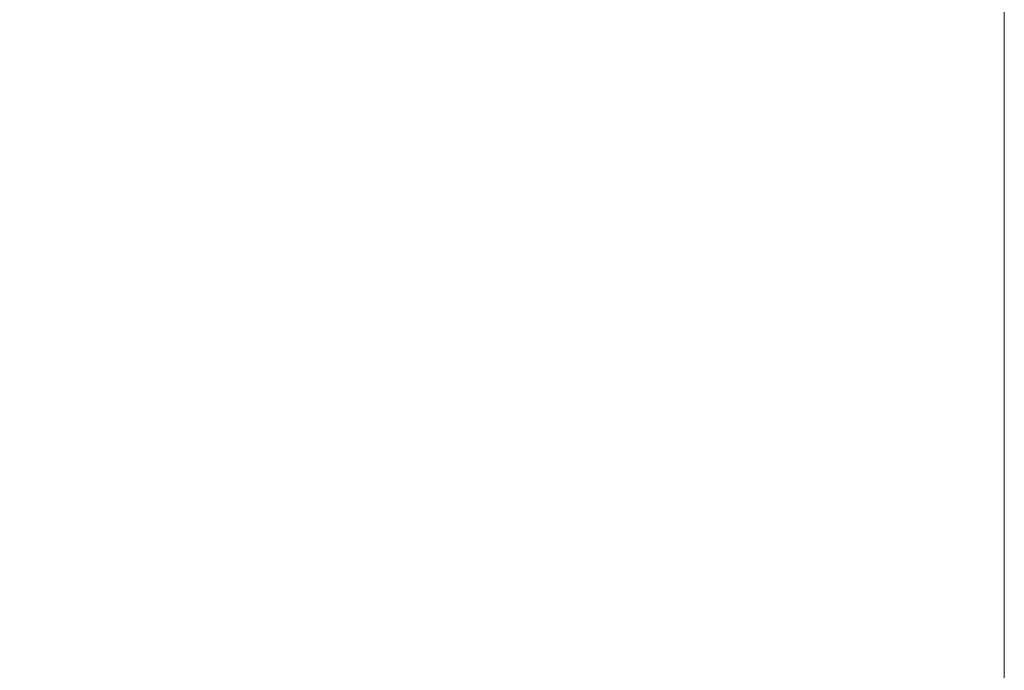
# Model space of a CAD drawing. Header units: millimetres. Extents: x 0 to 594, y 0 to 420.
# Tile 374 of 420: x 300.07 to 305.85, y 371.53 to 375.34. Entities that reach past the tile are written whole.
import ezdxf

# ---------------------------------------------------------------- set-up
doc = ezdxf.new("R2010")
doc.units = ezdxf.units.MM
doc.layers.add('1', color=7, linetype='Continuous', true_color=0xffffff)
doc.styles.add('Arial Unicode MS', font='txt')
doc.dimstyles.get("Standard").update_dxf_attribs({"dimtxt": 0.18, "dimasz": 0.18, "dimexe": 0.18, "dimexo": 0.0625, "dimgap": 0.09, "dimtad": 0, "dimtih": 1, "dimtoh": 1, "dimdec": 4, "dimzin": 0, "dimdsep": 46, "dimtxsty": 'Standard', "dimcen": 0.09, "dimadec": 0, "dimazin": 0, "dimtfac": 1, "dimtdec": 4, "dimtofl": 0, "dimtmove": 0, "dimatfit": 3, "dimfxl": 0, "dimtolj": 1, "dimtzin": 0, "dimarcsym": 0})

# ---------------------------------------------------------------- blocks, each defined once
blk = doc.blocks.new('_U0')
at = {"layer": '1', "color": 18, "lineweight": 13}
for p, q in [((147.6569, 304.1723), (147.6569, 390.192)), ((305.8469, 301.3923), (305.8469, 390.192)), ((147.6569, 388.192), (198.8518, 388.192)), ((305.8469, 388.192), (254.6521, 388.192))]:
    blk.add_line(p, q, dxfattribs=at)
at = {"layer": '1', "color": 18}
for points in [[(147.6569, 388.192), (151.1569, 389.1299), (151.1569, 387.2542)], [(305.8469, 388.192), (302.3469, 387.2542), (302.3469, 389.1299)]]:
    blk.add_solid(points, dxfattribs=at)
at = {"layer": '1', "color": 18, "linetype": 'Continuous', "lineweight": 13, "char_height": 3.5, "attachment_point": 7, "line_spacing_factor": 1.047437, "style": 'Arial Unicode MS'}
for s, insert in [('\\fArial Unicode MS|b0|i0;\\W1.0000;3.16', (200.5373, 385.5562)), ('\\fArial Unicode MS|b0|i0;\\W1.0000;LIFT POINT SPAN', (213.2036, 385.5562))]:
    blk.add_mtext(s, dxfattribs=dict(at, insert=insert))

msp = doc.modelspace()

# ---------------------------------------------------------------- dimensions: what is measured, and where the dimension line sits
at = {"layer": '1', "color": 18, "linetype": 'Continuous', "lineweight": 13}
dim = msp.add_linear_dim(base=(305.8469, 388.192), p1=(147.6569, 304.1723), p2=(305.8469, 301.3923), text=' <> \\fArial Unicode MS|b0|i0;\\C18;{\\H1.00x;\\fArial Unicode MS|b0|i0;LIFT POINT SPAN\\fArial Unicode MS|b0|i0;}\\C18;', dimstyle='Standard', override={"dimtxt": 3.5, "dimasz": 3.5, "dimexe": 2, "dimexo": 0, "dimgap": 1.5, "dimtih": 1, "dimtoh": 1, "dimdec": 2, "dimlfac": 0.02, "dimdsep": 46, "dimlunit": 2, "dimtxsty": 'Arial Unicode MS', "dimsah": 1, "dimse1": 0, "dimse2": 0, "dimsd1": 0, "dimsd2": 0, "dimclrd": 18, "dimclre": 18, "dimclrt": 18, "dimtol": 0, "dimtm": -0.1, "dimtfac": 1, "dimtdec": 2, "dimtofl": 1, "dimtmove": 0, "dimlwd": 13, "dimlwe": 13}, dxfattribs=at)
dim.commit()
dim.dimension.update_dxf_attribs({"geometry": '_U0', "text_midpoint": (226.7519, 388.192), "dimtype": 160})

doc.saveas('drawing.dxf')
